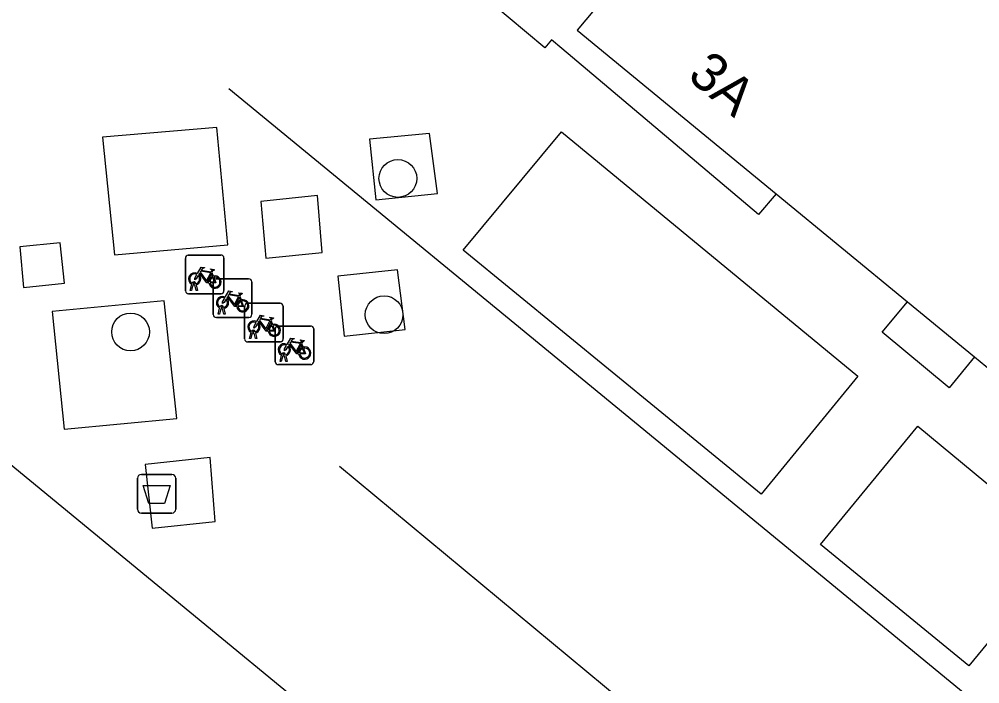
# Model space of a CAD drawing. Extents: x 161772 to 163123, y 383092 to 383917.
# Drawn here: x 161996.5 to 162021.39, y 383256.25 to 383273.46 of the extents above; entities that cross this region are included whole.
import ezdxf

# ---------------------------------------------------------------- set-up
doc = ezdxf.new("R2010")
doc.units = 0
for name, color, linetype in [('IMGEO_Afval_apart_plaats', 7, 'Continuous'), ('IMGEO_Boom', 7, 'Continuous'), ('IMGEO_Fietsenrek', 7, 'Continuous'), ('IMGEO_Lijnafwatering', 7, 'Continuous'), ('IMGEO_Pand', 7, 'Continuous'), ('IMGEO_Pand_nummerreeks', 7, 'Continuous'), ('IMGEO_Rijbaan_lokaal_open', 7, 'Continuous')]:
    doc.layers.add(name, color=color, linetype=linetype)

msp = doc.modelspace()

# ---------------------------------------------------------------- linework, layer by layer
at = {"layer": 'IMGEO_Afval_apart_plaats'}
for p, q in [((161999.567, 383260.77), (161999.567, 383261.57)), ((161999.567, 383261.57), (161999.567, 383260.77)), ((161999.667, 383261.67), (162000.457, 383261.67)), ((162000.457, 383261.67), (161999.667, 383261.67)), ((162000.557, 383261.57), (162000.557, 383260.77)), ((162000.557, 383260.77), (162000.557, 383261.57)), ((162000.457, 383260.67), (161999.667, 383260.67)), ((161999.667, 383260.67), (162000.457, 383260.67))]:
    msp.add_line(p, q, dxfattribs=at)
msp.add_lwpolyline([(161999.71, 383261.384), (162000.414, 383261.384), (162000.265, 383260.914), (161999.859, 383260.914), (161999.71, 383261.384)], dxfattribs=at)
for centre, start, end in [((161999.667, 383261.57), 90, 180), ((161999.667, 383261.57), 90, 180), ((162000.457, 383261.57), 0, 90), ((162000.457, 383261.57), 360, 90), ((161999.667, 383260.77), 180, 270), ((161999.667, 383260.77), 180, 270), ((162000.457, 383260.77), 270, 0), ((162000.457, 383260.77), 270, 0)]:
    msp.add_arc(centre, 0.1, start, end, dxfattribs=at)
at = {"layer": 'IMGEO_Boom'}
for centre in [(162006.314, 383269.338), (162005.957, 383265.808), (161999.387, 383265.361)]:
    msp.add_circle(centre, 0.489, dxfattribs=at)
at = {"layer": 'IMGEO_Fietsenrek'}
for p, q in [((162000.808, 383266.427), (162000.808, 383267.268)), ((162000.808, 383267.268), (162000.808, 383266.427)), ((162000.883, 383267.352), (162001.724, 383267.352)), ((162001.724, 383267.352), (162000.883, 383267.352)), ((162001.808, 383267.277), (162001.808, 383266.436)), ((162001.808, 383266.436), (162001.808, 383267.277)), ((162001.495, 383266.901), (162001.531, 383266.806)), ((162001.604, 383266.737), (162002.445, 383266.737)), ((162002.445, 383266.737), (162001.604, 383266.737)), ((162000.935, 383266.436), (162000.974, 383266.596)), ((162001.004, 383266.584), (162000.969, 383266.436)), ((162001.046, 383266.608), (162001.045, 383266.612)), ((162001.087, 383266.436), (162001.053, 383266.578)), ((162001.077, 383266.619), (162001.078, 383266.612)), ((162001.085, 383266.582), (162001.12, 383266.436)), ((162001.529, 383265.812), (162001.529, 383266.653)), ((162001.529, 383266.653), (162001.529, 383265.812)), ((162002.529, 383266.662), (162002.529, 383265.821)), ((162002.529, 383265.821), (162002.529, 383266.662)), ((162001.733, 383266.352), (162000.892, 383266.352)), ((162000.892, 383266.352), (162001.733, 383266.352)), ((162000.969, 383266.436), (162000.935, 383266.436)), ((162001.12, 383266.436), (162001.087, 383266.436)), ((162002.216, 383266.286), (162002.252, 383266.191)), ((162001.656, 383265.821), (162001.695, 383265.981)), ((162001.725, 383265.969), (162001.69, 383265.821)), ((162001.767, 383265.993), (162001.766, 383265.997)), ((162001.798, 383266.004), (162001.799, 383265.997)), ((162002.344, 383265.179), (162002.344, 383266.02)), ((162002.344, 383266.02), (162002.344, 383265.179)), ((162002.419, 383266.104), (162003.26, 383266.104)), ((162003.26, 383266.104), (162002.419, 383266.104)), ((162003.344, 383266.029), (162003.344, 383265.188)), ((162003.344, 383265.188), (162003.344, 383266.029)), ((162002.454, 383265.737), (162001.613, 383265.737)), ((162001.613, 383265.737), (162002.454, 383265.737)), ((162001.69, 383265.821), (162001.656, 383265.821)), ((162001.808, 383265.821), (162001.774, 383265.963)), ((162001.806, 383265.967), (162001.841, 383265.821)), ((162001.841, 383265.821), (162001.808, 383265.821)), ((162003.031, 383265.653), (162003.067, 383265.558)), ((162003.208, 383265.514), (162004.049, 383265.514)), ((162004.049, 383265.514), (162003.208, 383265.514)), ((162002.471, 383265.188), (162002.51, 383265.348)), ((162002.54, 383265.336), (162002.505, 383265.188)), ((162002.582, 383265.36), (162002.581, 383265.364)), ((162002.623, 383265.188), (162002.589, 383265.33)), ((162002.613, 383265.371), (162002.614, 383265.364)), ((162002.621, 383265.334), (162002.656, 383265.188)), ((162003.133, 383264.589), (162003.133, 383265.43)), ((162003.133, 383265.43), (162003.133, 383264.589)), ((162004.133, 383265.439), (162004.133, 383264.598)), ((162004.133, 383264.598), (162004.133, 383265.439)), ((162003.269, 383265.104), (162002.428, 383265.104)), ((162002.428, 383265.104), (162003.269, 383265.104)), ((162002.505, 383265.188), (162002.471, 383265.188)), ((162002.656, 383265.188), (162002.623, 383265.188)), ((162003.82, 383265.063), (162003.856, 383264.968)), ((162003.26, 383264.598), (162003.299, 383264.758)), ((162003.329, 383264.746), (162003.294, 383264.598)), ((162003.371, 383264.77), (162003.37, 383264.774)), ((162003.412, 383264.598), (162003.378, 383264.74)), ((162003.402, 383264.781), (162003.403, 383264.774)), ((162003.41, 383264.744), (162003.445, 383264.598)), ((162004.058, 383264.514), (162003.217, 383264.514)), ((162003.217, 383264.514), (162004.058, 383264.514)), ((162003.294, 383264.598), (162003.26, 383264.598)), ((162003.445, 383264.598), (162003.412, 383264.598))]:
    msp.add_line(p, q, dxfattribs=at)
for points in [[(162001.121, 383266.878), (162001.216, 383267.042), (162001.302, 383267.028), (162001.304, 383267.019), (162001.248, 383267.008), (162001.221, 383266.963), (162001.477, 383266.922)], [(162001.477, 383266.922), (162001.502, 383266.971), (162001.496, 383266.975), (162001.473, 383266.979), (162001.461, 383266.986), (162001.46, 383266.989), (162001.462, 383266.994), (162001.557, 383266.979), (162001.559, 383266.969), (162001.549, 383266.956), (162001.537, 383266.95), (162001.523, 383266.956), (162001.495, 383266.901)], [(162001.142, 383266.826), (162001.09, 383266.736), (162001.05, 383266.711), (162001.051, 383266.758), (162001.106, 383266.852)], [(162001.417, 383266.634), (162001.367, 383266.634), (162001.176, 383266.885), (162001.157, 383266.853)], [(162001.464, 383266.897), (162001.207, 383266.938), (162001.19, 383266.909), (162001.357, 383266.689), (162001.464, 383266.897)], [(162001.512, 383266.799), (162001.482, 383266.876), (162001.373, 383266.658), (162001.416, 383266.658)], [(162001.446, 383266.658), (162001.566, 383266.657), (162001.522, 383266.771)], [(162001.542, 383266.778), (162001.597, 383266.633), (162001.447, 383266.633)], [(162001.863, 383266.211), (162001.811, 383266.121), (162001.771, 383266.096), (162001.772, 383266.143), (162001.827, 383266.237)], [(162001.842, 383266.263), (162001.937, 383266.427), (162002.023, 383266.413), (162002.025, 383266.404), (162001.969, 383266.393), (162001.942, 383266.348), (162002.198, 383266.307)], [(162002.138, 383266.019), (162002.088, 383266.019), (162001.897, 383266.27), (162001.878, 383266.238)], [(162002.185, 383266.282), (162001.928, 383266.323), (162001.911, 383266.294), (162002.078, 383266.074), (162002.185, 383266.282)], [(162002.233, 383266.184), (162002.203, 383266.261), (162002.094, 383266.043), (162002.137, 383266.043)], [(162002.198, 383266.307), (162002.223, 383266.356), (162002.217, 383266.36), (162002.194, 383266.364), (162002.182, 383266.371), (162002.181, 383266.374), (162002.183, 383266.379), (162002.278, 383266.364), (162002.28, 383266.354), (162002.27, 383266.341), (162002.258, 383266.335), (162002.244, 383266.341), (162002.216, 383266.286)], [(162002.167, 383266.043), (162002.287, 383266.042), (162002.243, 383266.156)], [(162002.263, 383266.163), (162002.318, 383266.018), (162002.168, 383266.018)], [(162002.657, 383265.63), (162002.752, 383265.794), (162002.838, 383265.78), (162002.84, 383265.771), (162002.784, 383265.76), (162002.757, 383265.715), (162003.013, 383265.674)], [(162003.013, 383265.674), (162003.038, 383265.723), (162003.032, 383265.727), (162003.009, 383265.731), (162002.997, 383265.738), (162002.996, 383265.741), (162002.998, 383265.746), (162003.093, 383265.731), (162003.095, 383265.721), (162003.085, 383265.708), (162003.073, 383265.702), (162003.059, 383265.708), (162003.031, 383265.653)], [(162002.678, 383265.578), (162002.626, 383265.488), (162002.586, 383265.463), (162002.587, 383265.51), (162002.642, 383265.604)], [(162002.953, 383265.386), (162002.903, 383265.386), (162002.712, 383265.637), (162002.693, 383265.605)], [(162003, 383265.649), (162002.743, 383265.69), (162002.726, 383265.661), (162002.893, 383265.441), (162003, 383265.649)], [(162003.048, 383265.551), (162003.018, 383265.628), (162002.909, 383265.41), (162002.952, 383265.41)], [(162002.982, 383265.41), (162003.102, 383265.409), (162003.058, 383265.523)], [(162003.078, 383265.53), (162003.133, 383265.385), (162002.983, 383265.385)], [(162003.467, 383264.988), (162003.415, 383264.898), (162003.375, 383264.873), (162003.376, 383264.92), (162003.431, 383265.014)], [(162003.446, 383265.04), (162003.541, 383265.204), (162003.627, 383265.19), (162003.629, 383265.181), (162003.573, 383265.17), (162003.546, 383265.125), (162003.802, 383265.084)], [(162003.742, 383264.796), (162003.692, 383264.796), (162003.501, 383265.047), (162003.482, 383265.015)], [(162003.789, 383265.059), (162003.532, 383265.1), (162003.515, 383265.071), (162003.682, 383264.851), (162003.789, 383265.059)], [(162003.837, 383264.961), (162003.807, 383265.038), (162003.698, 383264.82), (162003.741, 383264.82)], [(162003.802, 383265.084), (162003.827, 383265.133), (162003.821, 383265.137), (162003.798, 383265.141), (162003.786, 383265.148), (162003.785, 383265.151), (162003.787, 383265.156), (162003.882, 383265.141), (162003.884, 383265.131), (162003.874, 383265.118), (162003.862, 383265.112), (162003.848, 383265.118), (162003.82, 383265.063)], [(162003.771, 383264.82), (162003.891, 383264.819), (162003.847, 383264.933)], [(162003.867, 383264.94), (162003.922, 383264.795), (162003.772, 383264.795)]]:
    msp.add_lwpolyline(points, dxfattribs=at)
for centre, radius, start, end in [((162000.886, 383267.274), 0.0779, 92.4484, 184.2845), ((162000.886, 383267.274), 0.0779, 92.4484, 184.2845), ((162001.73, 383267.274), 0.0779, 2.4484, 94.2845), ((162001.73, 383267.274), 0.0779, 2.4484, 94.2845), ((162001.048, 383266.737), 0.159, 62.6766, 242.1369), ((162001.048, 383266.737), 0.129, 63.3192, 238.903), ((162001.048, 383266.737), 0.129, 283.6043, 43.4302), ((162001.048, 383266.737), 0.159, 283.5766, 46.6042), ((162001.575, 383266.653), 0.159, 113.3408, 178.3217), ((162001.575, 383266.653), 0.159, 187.0065, 105.7708), ((162001.575, 383266.653), 0.129, 113.923, 177.9556), ((162001.575, 383266.653), 0.129, 188.6715, 104.5883), ((162001.607, 383266.659), 0.0779, 92.4484, 184.2845), ((162001.607, 383266.659), 0.0779, 92.4484, 184.2845), ((162002.451, 383266.659), 0.0779, 2.4484, 94.2845), ((162002.451, 383266.659), 0.0779, 2.4484, 94.2845), ((162001.028, 383266.608), 0.0499, 12.8025, 158.6934), ((162001.048, 383266.737), 0.159, 253.9967, 271.7867), ((162001.028, 383266.608), 0.0174, 12.8025, 163.4502), ((162001.048, 383266.737), 0.129, 253.415, 269.0204), ((162000.886, 383266.43), 0.0779, 182.4484, 274.2845), ((162000.886, 383266.43), 0.0779, 182.4484, 274.2845), ((162001.769, 383266.122), 0.159, 62.6766, 242.1369), ((162001.769, 383266.122), 0.129, 63.3192, 238.903), ((162001.73, 383266.43), 0.0779, 272.4484, 4.2845), ((162001.73, 383266.43), 0.0779, 272.4484, 4.2845), ((162001.769, 383266.122), 0.159, 283.5766, 46.6042), ((162001.749, 383265.993), 0.0499, 12.8025, 158.6934), ((162001.769, 383266.122), 0.159, 253.9967, 271.7867), ((162001.749, 383265.993), 0.0174, 12.8025, 163.4502), ((162001.769, 383266.122), 0.129, 253.415, 269.0204), ((162001.769, 383266.122), 0.129, 283.6043, 43.4302), ((162002.296, 383266.038), 0.159, 113.3408, 178.3217), ((162002.296, 383266.038), 0.159, 187.0065, 105.7708), ((162002.296, 383266.038), 0.129, 113.923, 177.9556), ((162002.296, 383266.038), 0.129, 188.6715, 104.5883), ((162002.422, 383266.026), 0.0779, 92.4484, 184.2845), ((162002.422, 383266.026), 0.0779, 92.4484, 184.2845), ((162003.266, 383266.026), 0.0779, 2.4484, 94.2845), ((162003.266, 383266.026), 0.0779, 2.4484, 94.2845), ((162001.607, 383265.815), 0.0779, 182.4484, 274.2845), ((162001.607, 383265.815), 0.0779, 182.4484, 274.2845), ((162002.451, 383265.815), 0.0779, 272.4484, 4.2845), ((162002.451, 383265.815), 0.0779, 272.4484, 4.2845), ((162002.584, 383265.489), 0.159, 62.6766, 242.1369), ((162002.584, 383265.489), 0.129, 63.3192, 238.903), ((162002.584, 383265.489), 0.129, 283.6043, 43.4302), ((162002.584, 383265.489), 0.159, 283.5766, 46.6042), ((162003.111, 383265.405), 0.159, 113.3408, 178.3217), ((162003.111, 383265.405), 0.159, 187.0065, 105.7708), ((162003.111, 383265.405), 0.129, 113.923, 177.9556), ((162003.111, 383265.405), 0.129, 188.6715, 104.5883), ((162003.211, 383265.436), 0.0779, 92.4484, 184.2845), ((162003.211, 383265.436), 0.0779, 92.4484, 184.2845), ((162004.055, 383265.436), 0.0779, 2.4484, 94.2845), ((162004.055, 383265.436), 0.0779, 2.4484, 94.2845), ((162002.564, 383265.36), 0.0499, 12.8025, 158.6934), ((162002.584, 383265.489), 0.159, 253.9967, 271.7867), ((162002.564, 383265.36), 0.0174, 12.8025, 163.4502), ((162002.584, 383265.489), 0.129, 253.415, 269.0204), ((162002.422, 383265.182), 0.0779, 182.4484, 274.2845), ((162002.422, 383265.182), 0.0779, 182.4484, 274.2845), ((162003.373, 383264.899), 0.159, 62.6766, 242.1369), ((162003.373, 383264.899), 0.129, 63.3192, 238.903), ((162003.266, 383265.182), 0.0779, 272.4484, 4.2845), ((162003.266, 383265.182), 0.0779, 272.4484, 4.2845), ((162003.373, 383264.899), 0.129, 283.6043, 43.4302), ((162003.373, 383264.899), 0.159, 283.5766, 46.6042), ((162003.9, 383264.815), 0.159, 187.0065, 105.7708), ((162003.353, 383264.77), 0.0499, 12.8025, 158.6934), ((162003.373, 383264.899), 0.159, 253.9967, 271.7867), ((162003.353, 383264.77), 0.0174, 12.8025, 163.4502), ((162003.373, 383264.899), 0.129, 253.415, 269.0204), ((162003.9, 383264.815), 0.159, 113.3408, 178.3217), ((162003.9, 383264.815), 0.129, 113.923, 177.9556), ((162003.9, 383264.815), 0.129, 188.6715, 104.5883), ((162003.211, 383264.592), 0.0779, 182.4484, 274.2845), ((162003.211, 383264.592), 0.0779, 182.4484, 274.2845), ((162004.055, 383264.592), 0.0779, 272.4484, 4.2845), ((162004.055, 383264.592), 0.0779, 272.4484, 4.2845)]:
    msp.add_arc(centre, radius, start, end, dxfattribs=at)
at = {"layer": 'IMGEO_Lijnafwatering'}
for points in [[(162012.444, 383263.023), (162001.934, 383271.662)], [(162022.772, 383254.534), (162012.444, 383263.023)], [(162014.415, 383253.897), (162004.806, 383261.875)]]:
    msp.add_lwpolyline(points, dxfattribs=at)
at = {"layer": 'IMGEO_Pand'}
for points in [[(162021.258, 383264.714), (162027.134, 383259.881), (162036.134, 383270.654), (162028.327, 383276.946), (162019.883, 383283.867), (162018.165, 383281.809), (162014.379, 383284.914), (162009.111, 383278.492)], [(162009.111, 383278.492), (162012.84, 383275.431), (162010.962, 383273.181), (162016.121, 383268.939)], [(162016.121, 383268.939), (162019.517, 383266.146)], [(162019.517, 383266.146), (162021.258, 383264.714)]]:
    msp.add_lwpolyline(points, dxfattribs=at)
at = {"layer": 'IMGEO_Rijbaan_lokaal_open'}
for points in [[(162016.121, 383268.939), (162015.661, 383268.403), (162010.561, 383272.701), (162010.293, 383272.927), (162010.119, 383272.72), (162007.748, 383274.718), (162007.901, 383274.927), (162006.887, 383275.781), (162009.111, 383278.492)], [(162022.186, 383240.601), (161982.816, 383272.991)], [(162001.904, 383267.618), (162001.626, 383270.659), (161998.662, 383270.404), (161998.975, 383267.359), (162001.904, 383267.618)], [(162007.13, 383270.5), (162005.583, 383270.353), (162005.746, 383268.786), (162007.343, 383268.945), (162007.13, 383270.5)], [(162018.234, 383264.219), (162015.729, 383261.157), (162008.005, 383267.477), (162010.555, 383270.546), (162018.234, 383264.219)], [(162004.351, 383267.418), (162004.232, 383268.893), (162002.762, 383268.739), (162002.891, 383267.272), (162004.351, 383267.418)], [(161997.676, 383266.624), (161997.566, 383267.672), (161996.52, 383267.568), (161996.614, 383266.51), (161997.676, 383266.624)], [(162006.307, 383266.975), (162004.755, 383266.803), (162004.924, 383265.256), (162006.502, 383265.421), (162006.307, 383266.975)], [(162000.255, 383266.164), (161997.353, 383265.891), (161997.663, 383262.839), (162000.583, 383263.119), (162000.255, 383266.164)], [(162021.258, 383264.714), (162020.598, 383263.911), (162018.866, 383265.355), (162019.517, 383266.146)], [(162023.616, 383259.747), (162021.107, 383256.708), (162017.262, 383259.853), (162019.785, 383262.922), (162023.616, 383259.747)], [(161999.943, 383260.277), (162001.583, 383260.45), (162001.448, 383262.112), (161999.763, 383261.931), (161999.943, 383260.277)]]:
    msp.add_lwpolyline(points, dxfattribs=at)

# ---------------------------------------------------------------- texts
at = {"layer": 'IMGEO_Pand_nummerreeks'}
msp.add_text('3A', height=1, rotation=319.8758, dxfattribs=at).set_placement((162013.785, 383271.946))

doc.saveas('drawing.dxf')
